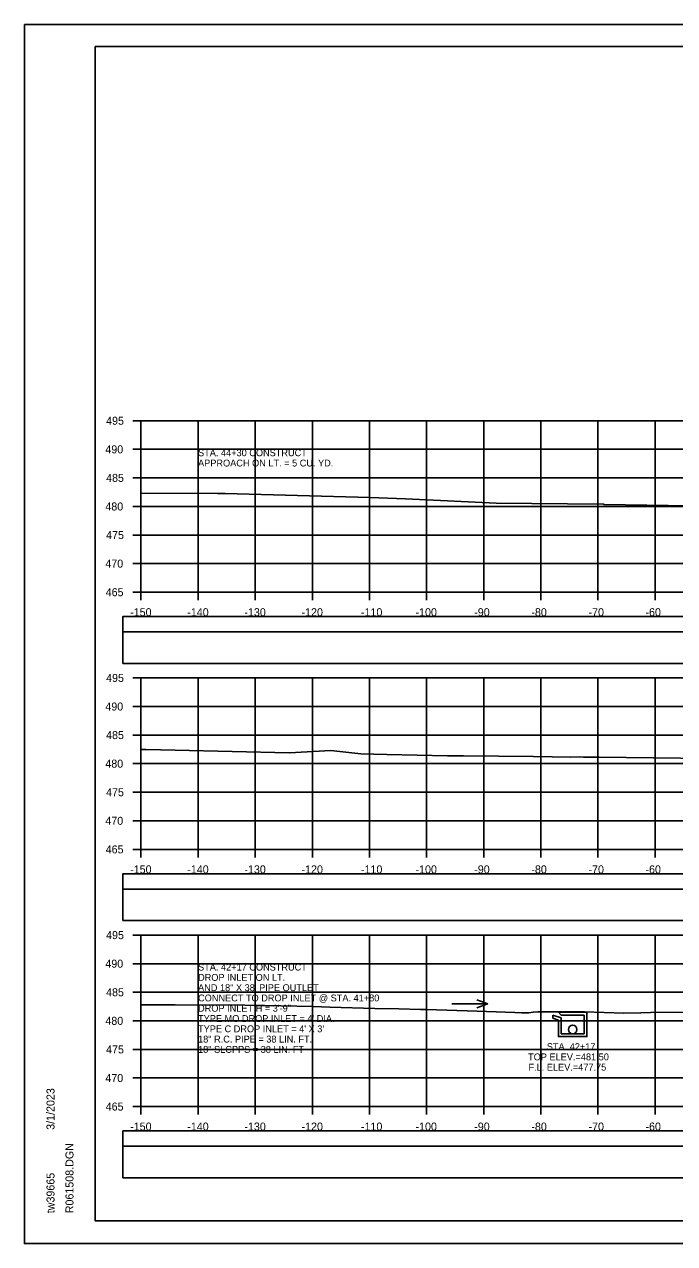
# Model space of a CAD drawing. Extents: x 1371057 to 1372761, y 380005 to 390517.
# Drawn here: x 1371390.5 to 1371504.3, y 381925.1 to 382138.5 of the extents above; entities that cross this region are included whole.
import ezdxf

# ---------------------------------------------------------------- set-up
doc = ezdxf.new("R2010")
doc.units = 0
for name, color, linetype in [('R_Axis', 7, 'Continuous'), ('R_Axis Annot', 7, 'Continuous'), ('R_Border', 7, 'Continuous'), ('R_Detour', 7, 'Continuous'), ('R_Dimension', 7, 'Continuous'), ('R_Exist Surface', 7, 'Continuous'), ('R_Grid', 7, 'Continuous'), ('R_No Plot', 7, 'Continuous'), ('R_Water', 7, 'Continuous'), ('R_Water Annot', 7, 'Continuous')]:
    doc.layers.add(name, color=color, linetype=linetype)

msp = doc.modelspace()

# ---------------------------------------------------------------- linework, layer by layer
at = {"layer": 'R_Axis'}
for p, q in [((1371409.47, 382069.1), (1371410.87, 382069.1)), ((1371410.87, 382039.1), (1371410.87, 382069.1)), ((1371409.47, 382064.1), (1371410.87, 382064.1)), ((1371409.47, 382059.1), (1371410.87, 382059.1)), ((1371409.47, 382054.1), (1371410.87, 382054.1)), ((1371409.47, 382049.1), (1371410.87, 382049.1)), ((1371409.47, 382044.1), (1371410.87, 382044.1)), ((1371409.47, 382039.1), (1371410.87, 382039.1)), ((1371410.87, 382039.1), (1371710.87, 382039.1)), ((1371410.87, 382037.7), (1371410.87, 382039.1)), ((1371420.87, 382037.7), (1371420.87, 382039.1)), ((1371430.87, 382037.7), (1371430.87, 382039.1)), ((1371440.87, 382037.7), (1371440.87, 382039.1)), ((1371450.87, 382037.7), (1371450.87, 382039.1)), ((1371460.87, 382037.7), (1371460.87, 382039.1)), ((1371470.87, 382037.7), (1371470.87, 382039.1)), ((1371480.87, 382037.7), (1371480.87, 382039.1)), ((1371490.87, 382037.7), (1371490.87, 382039.1)), ((1371500.87, 382037.7), (1371500.87, 382039.1)), ((1371409.47, 382024.1), (1371410.87, 382024.1)), ((1371410.87, 381994.1), (1371410.87, 382024.1)), ((1371409.47, 382019.1), (1371410.87, 382019.1)), ((1371409.47, 382014.1), (1371410.87, 382014.1)), ((1371409.47, 382009.1), (1371410.87, 382009.1)), ((1371409.47, 382004.1), (1371410.87, 382004.1)), ((1371409.47, 381999.1), (1371410.87, 381999.1)), ((1371409.47, 381994.1), (1371410.87, 381994.1)), ((1371410.87, 381994.1), (1371710.87, 381994.1)), ((1371410.87, 381992.7), (1371410.87, 381994.1)), ((1371420.87, 381992.7), (1371420.87, 381994.1)), ((1371430.87, 381992.7), (1371430.87, 381994.1)), ((1371440.87, 381992.7), (1371440.87, 381994.1)), ((1371450.87, 381992.7), (1371450.87, 381994.1)), ((1371460.87, 381992.7), (1371460.87, 381994.1)), ((1371470.87, 381992.7), (1371470.87, 381994.1)), ((1371480.87, 381992.7), (1371480.87, 381994.1)), ((1371490.87, 381992.7), (1371490.87, 381994.1)), ((1371500.87, 381992.7), (1371500.87, 381994.1)), ((1371409.47, 381979.1), (1371410.87, 381979.1)), ((1371410.87, 381949.1), (1371410.87, 381979.1)), ((1371409.47, 381974.1), (1371410.87, 381974.1)), ((1371409.47, 381969.1), (1371410.87, 381969.1)), ((1371409.47, 381964.1), (1371410.87, 381964.1)), ((1371409.47, 381959.1), (1371410.87, 381959.1)), ((1371409.47, 381954.1), (1371410.87, 381954.1)), ((1371409.47, 381949.1), (1371410.87, 381949.1)), ((1371410.87, 381949.1), (1371710.87, 381949.1)), ((1371410.87, 381947.7), (1371410.87, 381949.1)), ((1371420.87, 381947.7), (1371420.87, 381949.1)), ((1371430.87, 381947.7), (1371430.87, 381949.1)), ((1371440.87, 381947.7), (1371440.87, 381949.1)), ((1371450.87, 381947.7), (1371450.87, 381949.1)), ((1371460.87, 381947.7), (1371460.87, 381949.1)), ((1371470.87, 381947.7), (1371470.87, 381949.1)), ((1371480.87, 381947.7), (1371480.87, 381949.1)), ((1371490.87, 381947.7), (1371490.87, 381949.1)), ((1371500.87, 381947.7), (1371500.87, 381949.1))]:
    msp.add_line(p, q, dxfattribs=at)
at = {"layer": 'R_Border'}
for p, q in [((1371402.87, 382134.56), (1371719.05, 382134.56)), ((1371402.87, 381929.1), (1371402.87, 382134.56)), ((1371402.87, 381929.1), (1371402.87, 381929.1)), ((1371719.05, 381929.1), (1371402.87, 381929.1))]:
    msp.add_line(p, q, dxfattribs=at)
at = {"layer": 'R_Detour'}
for points in [[(1371407.72, 382032.15), (1371714.03, 382032.15), (1371714.03, 382034.85), (1371407.72, 382034.85)], [(1371407.72, 381987.15), (1371714.03, 381987.15), (1371714.03, 381989.85), (1371407.72, 381989.85)], [(1371407.72, 381942.15), (1371714.03, 381942.15), (1371714.03, 381944.85), (1371407.72, 381944.85)]]:
    msp.add_lwpolyline(points, close=True, dxfattribs=at)
at = {"layer": 'R_Dimension'}
for points in [[(1371407.72, 382026.63), (1371714.03, 382026.63), (1371714.03, 382032.15), (1371407.72, 382032.15)], [(1371407.72, 381981.63), (1371714.03, 381981.63), (1371714.03, 381987.15), (1371407.72, 381987.15)], [(1371407.72, 381936.63), (1371714.03, 381936.63), (1371714.03, 381942.15), (1371407.72, 381942.15)]]:
    msp.add_lwpolyline(points, close=True, dxfattribs=at)
at = {"layer": 'R_Exist Surface'}
for points in [[(1371410.87, 382056.44), (1371424.29, 382056.36), (1371425.52, 382056.35), (1371425.6, 382056.35), (1371450.92, 382055.7), (1371457.18, 382055.44), (1371473.06, 382054.66), (1371491.79, 382054.48), (1371491.86, 382054.48), (1371491.95, 382054.47), (1371514.43, 382054.07)], [(1371410.87, 382011.57), (1371411.7, 382011.56), (1371416.88, 382011.46), (1371436.83, 382011.01), (1371436.85, 382011.01), (1371436.89, 382011), (1371444.13, 382011.4), (1371449.38, 382010.83), (1371453.89, 382010.69), (1371464.55, 382010.49), (1371467.34, 382010.49), (1371479.56, 382010.36), (1371486.13, 382010.25), (1371487.67, 382010.29), (1371488.33, 382010.21), (1371491.05, 382010.22), (1371510.1, 382010)], [(1371410.87, 381966.92), (1371416.88, 381966.92), (1371429.06, 381966.82), (1371430.7, 381966.81), (1371432.47, 381966.79), (1371440.99, 381966.58), (1371443.92, 381966.48), (1371451.83, 381966.28), (1371455.99, 381966.2), (1371459.8, 381966.07), (1371460.83, 381966.06), (1371469.7, 381965.8), (1371474.66, 381965.59), (1371476.29, 381965.53), (1371477.46, 381965.51), (1371478.77, 381965.52), (1371479.55, 381965.6), (1371480.34, 381965.68), (1371480.98, 381965.69), (1371481.79, 381965.7), (1371488.53, 381965.7), (1371495.39, 381965.47), (1371498.35, 381965.51), (1371500.09, 381965.58), (1371507.86, 381965.62)]]:
    msp.add_lwpolyline(points, dxfattribs=at)
at = {"layer": 'R_Grid'}
for p, q in [((1371410.87, 382069.1), (1371710.87, 382069.1)), ((1371410.87, 382039.1), (1371410.87, 382069.1)), ((1371420.87, 382039.1), (1371420.87, 382069.1)), ((1371430.87, 382039.1), (1371430.87, 382069.1)), ((1371440.87, 382039.1), (1371440.87, 382069.1)), ((1371450.87, 382039.1), (1371450.87, 382069.1)), ((1371460.87, 382039.1), (1371460.87, 382069.1)), ((1371470.87, 382039.1), (1371470.87, 382069.1)), ((1371480.87, 382039.1), (1371480.87, 382069.1)), ((1371490.87, 382039.1), (1371490.87, 382069.1)), ((1371500.87, 382039.1), (1371500.87, 382069.1)), ((1371410.87, 382064.1), (1371710.87, 382064.1)), ((1371410.87, 382059.1), (1371710.87, 382059.1)), ((1371410.87, 382054.1), (1371710.87, 382054.1)), ((1371410.87, 382049.1), (1371710.87, 382049.1)), ((1371410.87, 382044.1), (1371710.87, 382044.1)), ((1371410.87, 382039.1), (1371710.87, 382039.1)), ((1371410.87, 382024.1), (1371710.87, 382024.1)), ((1371410.87, 381994.1), (1371410.87, 382024.1)), ((1371420.87, 381994.1), (1371420.87, 382024.1)), ((1371430.87, 381994.1), (1371430.87, 382024.1)), ((1371440.87, 381994.1), (1371440.87, 382024.1)), ((1371450.87, 381994.1), (1371450.87, 382024.1)), ((1371460.87, 381994.1), (1371460.87, 382024.1)), ((1371470.87, 381994.1), (1371470.87, 382024.1)), ((1371480.87, 381994.1), (1371480.87, 382024.1)), ((1371490.87, 381994.1), (1371490.87, 382024.1)), ((1371500.87, 381994.1), (1371500.87, 382024.1)), ((1371410.87, 382019.1), (1371710.87, 382019.1)), ((1371410.87, 382014.1), (1371710.87, 382014.1)), ((1371410.87, 382009.1), (1371710.87, 382009.1)), ((1371410.87, 382004.1), (1371710.87, 382004.1)), ((1371410.87, 381999.1), (1371710.87, 381999.1)), ((1371410.87, 381994.1), (1371710.87, 381994.1)), ((1371410.87, 381979.1), (1371710.87, 381979.1)), ((1371410.87, 381949.1), (1371410.87, 381979.1)), ((1371420.87, 381949.1), (1371420.87, 381979.1)), ((1371430.87, 381949.1), (1371430.87, 381979.1)), ((1371440.87, 381949.1), (1371440.87, 381979.1)), ((1371450.87, 381949.1), (1371450.87, 381979.1)), ((1371460.87, 381949.1), (1371460.87, 381979.1)), ((1371470.87, 381949.1), (1371470.87, 381979.1)), ((1371480.87, 381949.1), (1371480.87, 381979.1)), ((1371490.87, 381949.1), (1371490.87, 381979.1)), ((1371500.87, 381949.1), (1371500.87, 381979.1)), ((1371410.87, 381974.1), (1371710.87, 381974.1)), ((1371410.87, 381969.1), (1371710.87, 381969.1)), ((1371410.87, 381964.1), (1371710.87, 381964.1)), ((1371410.87, 381959.1), (1371710.87, 381959.1)), ((1371410.87, 381954.1), (1371710.87, 381954.1)), ((1371410.87, 381949.1), (1371710.87, 381949.1))]:
    msp.add_line(p, q, dxfattribs=at)
at = {"layer": 'R_No Plot'}
for p, q in [((1371390.47, 382138.46), (1371723.8, 382138.46)), ((1371390.47, 381925.12), (1371723.8, 381925.12))]:
    msp.add_line(p, q, dxfattribs=at)
for points in [[(1371390.46, 382138.46), (1371723.8, 382138.46), (1371723.8, 381925.12), (1371390.46, 381925.12)], [(1371636.79, 382134.56), (1371656.41, 382134.56), (1371656.41, 382124.68), (1371672.52, 382124.68), (1371695.72, 382124.68), (1371695.84, 382096.52), (1371719.05, 382096.52), (1371719.05, 381929.1), (1371402.87, 381929.1), (1371402.87, 382134.56)]]:
    msp.add_lwpolyline(points, close=True, dxfattribs=at)
at = {"layer": 'R_Water'}
for p, q in [((1371482.94, 381965.12), (1371484.44, 381964.6)), ((1371482.94, 381964.59), (1371483.94, 381964.24)), ((1371483.94, 381964.1), (1371483.94, 381964.24)), ((1371484.1, 381965.44), (1371484.19, 381965.6)), ((1371484.1, 381965.44), (1371484.44, 381965.1)), ((1371488.94, 381965.6), (1371484.19, 381965.6)), ((1371488.44, 381965.1), (1371484.44, 381965.1)), ((1371484.44, 381964.1), (1371484.44, 381964.6)), ((1371488.44, 381964.1), (1371488.44, 381965.1)), ((1371488.94, 381964.1), (1371488.94, 381965.6))]:
    msp.add_line(p, q, dxfattribs=at)
for points in [[(1371482.94, 381964.59), (1371482.94, 381965.12)], [(1371488.94, 381964.1), (1371488.94, 381961.35), (1371486.44, 381961.35), (1371483.94, 381961.35), (1371483.94, 381964.1)], [(1371488.44, 381964.1), (1371488.44, 381961.85), (1371486.44, 381961.85), (1371484.44, 381961.85), (1371484.44, 381964.1)]]:
    msp.add_lwpolyline(points, dxfattribs=at)
msp.add_circle((1371486.44, 381962.6), 0.75, dxfattribs=at)
at = {"layer": 'R_Water Annot'}
for p, q in [((1371465.31, 381967.09), (1371471.6, 381967.09)), ((1371471.6, 381967.09), (1371469.67, 381967.79)), ((1371471.6, 381967.09), (1371469.67, 381966.39))]:
    msp.add_line(p, q, dxfattribs=at)

# ---------------------------------------------------------------- texts
at = {"layer": 'R_Axis Annot'}
for s, p in [('495', (1371404.77, 382068.4)), ('490', (1371404.64, 382063.4)), ('485', (1371404.77, 382058.4)), ('480', (1371404.64, 382053.4)), ('475', (1371404.77, 382048.4)), ('470', (1371404.64, 382043.4)), ('465', (1371404.7, 382038.4)), ('-150', (1371408.98, 382034.9)), ('-140', (1371418.98, 382034.9)), ('-130', (1371428.98, 382034.9)), ('-120', (1371438.98, 382034.9)), ('-110', (1371449.38, 382034.9)), ('-100', (1371458.93, 382034.9)), ('-90', (1371469.21, 382034.9)), ('-80', (1371479.21, 382034.9)), ('-70', (1371489.21, 382034.9)), ('-60', (1371499.18, 382034.9)), ('495', (1371404.77, 382023.4)), ('490', (1371404.64, 382018.4)), ('485', (1371404.77, 382013.4)), ('480', (1371404.64, 382008.4)), ('475', (1371404.77, 382003.4)), ('470', (1371404.64, 381998.4)), ('465', (1371404.7, 381993.4)), ('-150', (1371408.98, 381989.9)), ('-140', (1371418.98, 381989.9)), ('-130', (1371428.98, 381989.9)), ('-120', (1371438.98, 381989.9)), ('-110', (1371449.38, 381989.9)), ('-100', (1371458.93, 381989.9)), ('-90', (1371469.21, 381989.9)), ('-80', (1371479.21, 381989.9)), ('-70', (1371489.21, 381989.9)), ('-60', (1371499.18, 381989.9)), ('495', (1371404.77, 381978.4)), ('490', (1371404.64, 381973.4)), ('485', (1371404.77, 381968.4)), ('480', (1371404.64, 381963.4)), ('475', (1371404.77, 381958.4)), ('470', (1371404.64, 381953.4)), ('465', (1371404.7, 381948.4)), ('-150', (1371408.98, 381944.9)), ('-140', (1371418.98, 381944.9)), ('-130', (1371428.98, 381944.9)), ('-120', (1371438.98, 381944.9)), ('-110', (1371449.38, 381944.9)), ('-100', (1371458.93, 381944.9)), ('-90', (1371469.21, 381944.9)), ('-80', (1371479.21, 381944.9)), ('-70', (1371489.21, 381944.9)), ('-60', (1371499.18, 381944.9))]:
    msp.add_text(s, height=1.4, dxfattribs=at).set_placement(p)
at = {"layer": 'R_Border'}
for s, p in [('3/1/2023', (1371395.74, 381945.03)), ('R061508.DGN', (1371399.06, 381930.43)), ('tw39665', (1371395.74, 381930.43))]:
    msp.add_text(s, height=1.4, rotation=90, dxfattribs=at).set_placement(p)
at = {"layer": 'R_Water Annot'}
for s, p in [('APPROACH ON LT. = 5 CU. YD.', (1371420.87, 382061.1)), ('STA. 44+30 CONSTRUCT', (1371420.87, 382062.9)), ('STA. 42+17 CONSTRUCT', (1371420.87, 381972.9)), ('AND 18" X 38\' PIPE OUTLET', (1371420.87, 381969.3)), ('DROP INLET ON LT.', (1371420.87, 381971.1)), ('CONNECT TO DROP INLET @ STA. 41+80', (1371420.87, 381967.5)), ('DROP INLET H = 3\'-9"', (1371420.87, 381965.7)), ("TYPE MO DROP INLET = 4' DIA.", (1371420.87, 381963.9)), ("TYPE C DROP INLET = 4' X 3'", (1371420.87, 381962.1)), ('18" R.C. PIPE = 38 LIN. FT.', (1371420.87, 381960.3)), ('18" SLCPPS = 38 LIN. FT', (1371420.87, 381958.5)), ('STA. 42+17', (1371481.91, 381958.99)), ('TOP ELEV.=481.50', (1371478.64, 381957.19)), ('F.L. ELEV.=477.75', (1371478.71, 381955.39))]:
    msp.add_text(s, height=1.2, dxfattribs=at).set_placement(p)

doc.saveas('drawing.dxf')
